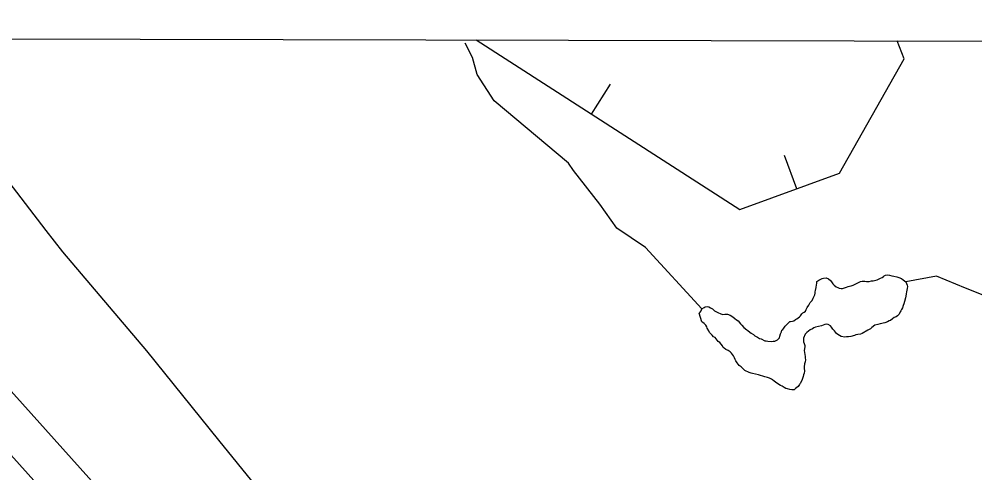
# Model space of a CAD drawing. Extents: x 3180038 to 3217926, y 922069 to 947485.
# Drawn here: x 3190489 to 3191161, y 945389 to 945708 of the extents above; entities that cross this region are included whole.
import ezdxf

# ---------------------------------------------------------------- set-up
doc = ezdxf.new("R2010")
doc.units = 0
for name, color, linetype in [('V-BORW-LINE', 7, 'Continuous'), ('V-GRID-FRAM', 7, 'Continuous'), ('V-LEVE-TOET', 7, 'Continuous'), ('V-SURV-LINE', 7, 'Continuous'), ('V-TOPO-SHOR', 7, 'Continuous')]:
    doc.layers.add(name, color=color, linetype=linetype)

msp = doc.modelspace()

# ---------------------------------------------------------------- linework, layer by layer
at = {"layer": 'V-BORW-LINE'}
for p, q in [((3190891.3, 945641.2), (3190904.84, 945662.21)), ((3191035.54, 945588.63), (3191026.93, 945612.1))]:
    msp.add_line(p, q, dxfattribs=at)
for points in [[(3190810.42, 945693.28), (3190995.65, 945574)], [(3191110.89, 945679.95), (3191106.17, 945692.62)], [(3191065.46, 945599.6), (3191110.89, 945679.95)], [(3190995.65, 945574), (3191065.46, 945599.6)]]:
    msp.add_lwpolyline(points, dxfattribs=at)
at = {"layer": 'V-GRID-FRAM'}
msp.add_lwpolyline([(3184312.66, 945707.93), (3215616.62, 945637.36), (3215583.55, 927448.12), (3184263.71, 927518.73), (3184312.66, 945707.93)], dxfattribs=at)
at = {"layer": 'V-LEVE-TOET'}
msp.add_lwpolyline([(3190479.25, 945597.4), (3190508.23, 945559.44), (3190519.86, 945544.29), (3190519.86, 945544.29), (3190578.81, 945474.85), (3190578.81, 945474.85), (3190629.56, 945411.97), (3190655.62, 945379.73)], dxfattribs=at)
at = {"layer": 'V-SURV-LINE'}
for points in [[(3190890.78, 944947.13), (3190222.21, 945693.32)], [(3190262.58, 945693.22), (3190913.11, 944967.17)]]:
    msp.add_lwpolyline(points, dxfattribs=at)
at = {"layer": 'V-TOPO-SHOR'}
for points in [[(3190968.78, 945504.35), (3190929.34, 945547.49), (3190909.07, 945561), (3190897.25, 945577.89), (3190878.67, 945601.54), (3190875.29, 945606.6), (3190822.94, 945650.52), (3190811.11, 945669.1), (3190807.73, 945680.92), (3190802.67, 945691.05)], [(3191080.4, 945523.43), (3191081.43, 945523.82), (3191083.25, 945523.77), (3191084.46, 945523.54), (3191086.29, 945523.5), (3191087.92, 945523.87), (3191089.14, 945524.04), (3191092, 945524.78), (3191093.02, 945525.17), (3191094.46, 945525.74), (3191095.49, 945526.33), (3191096.52, 945527.11), (3191096.93, 945527.51), (3191097.96, 945527.89), (3191099.39, 945528.26), (3191100.6, 945528.03), (3191102.41, 945527.58), (3191103.83, 945527.35), (3191105.84, 945526.69), (3191107.25, 945526.25), (3191109.06, 945525.6), (3191110.26, 945524.76), (3191112.05, 945523.3), (3191112.63, 945522.07), (3191113.01, 945521.04), (3191113.39, 945520.02), (3191113.16, 945518.61), (3191112.7, 945516.18), (3191112.46, 945514.77), (3191112.22, 945513.15), (3191111.99, 945512.14), (3191111.12, 945509.53), (3191110.67, 945507.71), (3191110.24, 945506.71), (3191109.8, 945505.09), (3191109.16, 945503.89), (3191108.73, 945502.89), (3191108.1, 945502.09), (3191107.46, 945500.48), (3191106.21, 945499.29), (3191105.39, 945498.7), (3191103.95, 945498.13), (3191102.72, 945497.35), (3191101.47, 945496.16), (3191100.45, 945495.78), (3191099.22, 945495.2), (3191097.37, 945494.43), (3191094.11, 945493.7), (3191092.48, 945493.33), (3191090.44, 945492.77), (3191088.17, 945491.2), (3191087.33, 945490.2), (3191085.49, 945489.23), (3191081.57, 945486.89), (3191080.35, 945486.51), (3191078.52, 945486.35), (3191077.09, 945485.98), (3191076.07, 945485.6), (3191073.41, 945484.85), (3191071.99, 945484.68), (3191070.36, 945484.51), (3191069.34, 945484.34), (3191066.72, 945484.8), (3191065.51, 945485.44), (3191064.32, 945486.28), (3191063.52, 945486.91), (3191062.73, 945487.94), (3191061.94, 945488.77), (3191060.95, 945490.01), (3191059.97, 945491.45), (3191059.18, 945492.28), (3191057.58, 945493.34), (3191056.37, 945493.57), (3191055.35, 945493.39), (3191054.12, 945492.81), (3191052.9, 945492.43), (3191050.85, 945491.87), (3191048.81, 945491.31), (3191047.59, 945490.93), (3191046.56, 945490.35), (3191044.92, 945489.58), (3191042.64, 945487.6), (3191041.39, 945486.41), (3191040.31, 945483.6), (3191040.29, 945482.58), (3191040.26, 945481.16), (3191040.63, 945479.94), (3191041.21, 945478.51), (3191041.18, 945477.49), (3191040.72, 945475.07), (3191041.43, 945470.79), (3191041.41, 945469.78), (3191041.58, 945468.35), (3191041.35, 945467.14), (3191040.91, 945465.73), (3191040.65, 945463.51), (3191040.83, 945462.49), (3191040.99, 945460.45), (3191040.75, 945459.04), (3191040.32, 945457.83), (3191040.09, 945456.62)], [(3191181, 945400.55), (3191170.86, 945410.68), (3191177.62, 945422.51), (3191189.44, 945429.26), (3191201.27, 945439.4), (3191208.02, 945459.66), (3191204.64, 945474.86), (3191194.51, 945493.44), (3191179.31, 945508.64), (3191153.97, 945518.78), (3191133.71, 945527.22), (3191112.05, 945523.3)], [(3190967.08, 945501.14), (3190967.71, 945501.94), (3190968.34, 945502.94), (3190968.78, 945504.35), (3190970.42, 945505.12), (3190971.25, 945505.71), (3190972.67, 945505.88), (3190973.88, 945505.65), (3190975.08, 945505.01), (3190976.29, 945504.38), (3190977.67, 945502.92), (3190978.68, 945502.49), (3190979.68, 945502.06), (3190980.48, 945501.44), (3190981.68, 945501), (3190983.5, 945500.35), (3190985.12, 945500.52), (3190986.95, 945500.47), (3190988.76, 945499.82), (3190990.76, 945498.56), (3190992.15, 945497.51), (3190993.15, 945496.68), (3190994.35, 945495.84), (3190996.12, 945493.77), (3190996.91, 945492.73), (3190998.29, 945491.28), (3191000.49, 945489.61), (3191001.28, 945488.98), (3191002.48, 945487.94), (3191003.48, 945487.3), (3191005.07, 945486.25), (3191006.07, 945485.42), (3191007.87, 945484.36), (3191009.47, 945483.51), (3191010.48, 945483.29), (3191013.08, 945481.8), (3191014.1, 945481.78), (3191015.31, 945481.55), (3191017.74, 945481.29), (3191018.97, 945481.67), (3191020.18, 945481.64), (3191022.03, 945482.61), (3191023.48, 945483.99), (3191023.71, 945485), (3191024.16, 945486.82), (3191024.8, 945488.22), (3191025.03, 945489.23), (3191025.85, 945489.82), (3191026.48, 945490.82), (3191027.32, 945492.02), (3191029.61, 945494.2), (3191030.65, 945495.39), (3191031.05, 945495.38), (3191032.48, 945495.55), (3191033.5, 945495.93), (3191034.74, 945496.71), (3191035.56, 945497.3), (3191036.59, 945497.89), (3191037.42, 945498.68), (3191038.25, 945499.47), (3191039.09, 945500.67), (3191039.92, 945501.46), (3191040.74, 945501.85), (3191041.78, 945502.63), (3191042.21, 945503.84), (3191042.85, 945505.25), (3191044.11, 945506.84), (3191044.96, 945508.65), (3191045.59, 945509.44), (3191046.42, 945510.23), (3191047.06, 945511.84), (3191048.13, 945514.05), (3191048.36, 945515.26), (3191048.38, 945516.27), (3191048.61, 945517.28), (3191049.06, 945519.3), (3191049.31, 945521.12), (3191049.54, 945522.13), (3191049.57, 945523.55), (3191051.01, 945524.53), (3191053.27, 945525.7), (3191054.29, 945525.87), (3191056.12, 945526.03), (3191057.93, 945525.38), (3191059.32, 945524.13), (3191059.91, 945523.31), (3191060.89, 945521.86), (3191061.88, 945520.83), (3191063.28, 945519.78), (3191064.28, 945519.35), (3191065.29, 945518.92), (3191066.7, 945518.69), (3191067.71, 945518.66), (3191070.58, 945519.61), (3191071.6, 945519.99), (3191072.62, 945520.17), (3191073.84, 945520.54), (3191075.07, 945520.92), (3191076.92, 945521.89), (3191077.94, 945522.28), (3191080.4, 945523.43)], [(3191040.09, 945456.62), (3191039.43, 945454.61), (3191038.15, 945452), (3191037.74, 945451.6), (3191037.52, 945451.2), (3191036.47, 945449.81), (3191034.61, 945448.23), (3191033.78, 945447.44), (3191032.16, 945447.47), (3191030.74, 945447.71), (3191028.93, 945447.96), (3191027.92, 945448.39), (3191026.72, 945449.02), (3191025.32, 945449.87), (3191024.12, 945450.5), (3191021.51, 945451.99), (3191020.72, 945452.82), (3191019.72, 945453.45), (3191018.52, 945454.29), (3191017.73, 945454.91), (3191016.32, 945455.56), (3191014.91, 945456), (3191013.1, 945456.44), (3191008.67, 945457.97), (3191006.45, 945458.42), (3191004.43, 945458.88), (3191003.42, 945459.1), (3191002.01, 945459.54), (3190999, 945461.04), (3190997.42, 945462.49), (3190996.43, 945463.53), (3190995.03, 945464.58), (3190993.65, 945466.23), (3190992.67, 945467.68), (3190992.29, 945468.7), (3190991.91, 945469.93), (3190991.13, 945471.36), (3190989.75, 945473.02), (3190988.76, 945474.06), (3190987.37, 945475.1), (3190985.76, 945475.75), (3190984.56, 945476.59), (3190983.76, 945477.22), (3190983.38, 945478.24), (3190982.4, 945479.48), (3190981.41, 945480.52), (3190980.41, 945481.35), (3190979.03, 945483.21), (3190978.25, 945484.25), (3190977.04, 945484.68), (3190976.05, 945485.72), (3190975.46, 945486.54), (3190974.27, 945487.58), (3190973.69, 945488.81), (3190972.72, 945490.66), (3190972.34, 945491.69), (3190971.75, 945492.72), (3190970.56, 945493.96), (3190969.56, 945494.59), (3190968.77, 945495.22), (3190967.08, 945501.14)]]:
    msp.add_lwpolyline(points, dxfattribs=at)

doc.saveas('drawing.dxf')
